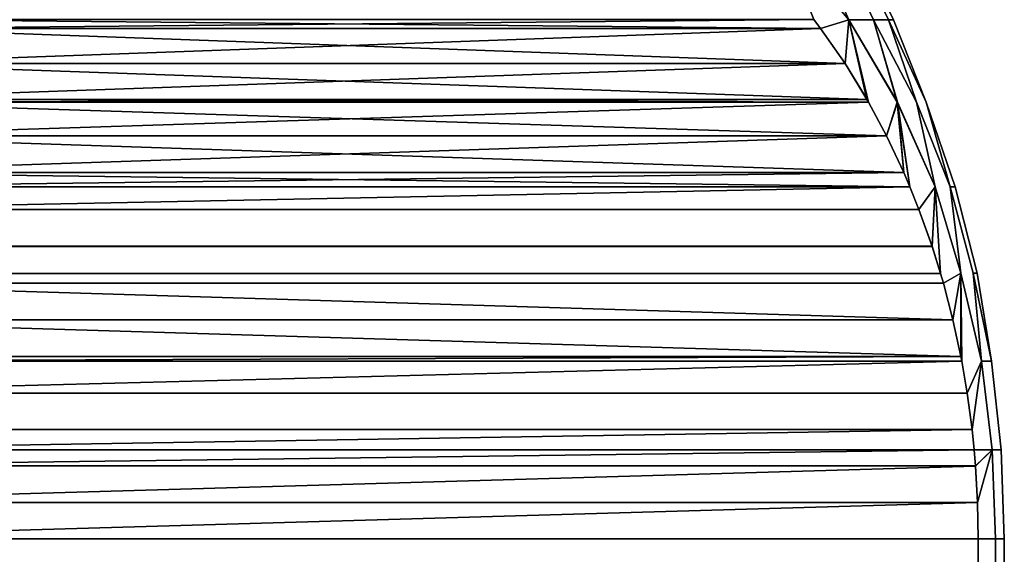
# Model space of a CAD drawing. Header units: metres. Extents: x -109 to 109, y -100 to 58.
# Tile 535 of 642: x 9.09 to 13, y 32.64 to 34.76. Entities that reach past the tile are written whole.
import ezdxf

# ---------------------------------------------------------------- set-up
doc = ezdxf.new("R2010")
doc.units = ezdxf.units.M
doc.layers.add('solid_21_062_100_XXX', color=7, linetype='CONTINUOUS')

msp = doc.modelspace()

# ---------------------------------------------------------------- linework, layer by layer
at = {"layer": 'solid_21_062_100_XXX'}
for points in [[(12.112826, 35.075718, 202.346375), (12.378154, 34.758801, 202.88887), (12.266433, 34.724575, 202.243515), (12.24035, 34.75914, 202.198334)], [(12.112826, 35.075718, 202.346375), (12.23799, 35.075718, 203.00238), (12.378154, 34.758801, 202.88887)], [(12.112833, 35.075718, 207.648453), (12.240347, 34.759144, 207.796524), (12.266751, 34.724148, 207.750793), (12.378151, 34.758801, 207.106018)], [(12.237995, 35.075718, 206.992447), (12.112833, 35.075718, 207.648453), (12.378151, 34.758801, 207.106018)], [(12.327654, 35.075718, 203.664169), (12.47711, 34.758801, 203.588013), (12.378154, 34.758801, 202.88887), (12.23799, 35.075718, 203.00238)], [(12.327658, 35.075718, 206.330658), (12.237995, 35.075718, 206.992447), (12.378151, 34.758801, 207.106018), (12.477108, 34.758801, 206.406876)], [(12.381557, 35.075718, 204.329819), (12.536609, 34.758801, 204.291611), (12.47711, 34.758801, 203.588013), (12.327654, 35.075718, 203.664169)], [(12.381558, 35.075718, 205.665009), (12.327658, 35.075718, 206.330658), (12.477108, 34.758801, 206.406876), (12.536608, 34.758801, 205.703278)], [(12.381557, 35.075718, 204.329819), (12.399542, 35.075718, 204.997421), (12.556462, 34.758801, 204.997437), (12.536609, 34.758801, 204.291611)], [(12.399542, 35.075718, 204.997421), (12.381558, 35.075718, 205.665009), (12.536608, 34.758801, 205.703278), (12.556462, 34.758801, 204.997437)], [(12.240347, 34.759144, 207.796524), (8.544242, 34.759117, 214.198364), (8.517513, 34.723686, 214.244659)], [(12.240347, 34.759144, 207.796524), (8.517513, 34.723686, 214.244659), (12.266751, 34.724148, 207.750793)], [(12.266433, 34.724575, 202.243515), (8.518577, 34.725113, 195.752045), (8.544261, 34.75914, 195.796524)], [(12.266433, 34.724575, 202.243515), (8.544261, 34.75914, 195.796524), (12.24035, 34.75914, 202.198334)], [(12.363479, 34.585163, 202.411606), (12.266433, 34.724575, 202.243515), (12.378154, 34.758801, 202.88887)], [(12.378151, 34.758801, 207.106018), (12.266751, 34.724148, 207.750793), (12.363733, 34.584774, 207.582809)], [(12.363479, 34.585163, 202.411606), (12.378154, 34.758801, 202.88887), (12.450622, 34.44268, 202.562546)], [(12.378151, 34.758801, 207.106018), (12.363733, 34.584774, 207.582809), (12.450824, 34.442329, 207.431976)], [(12.378151, 34.758801, 207.106018), (12.456941, 34.431587, 207.421371), (12.528421, 34.297829, 207.297562), (12.571141, 34.431583, 206.734512)], [(12.378151, 34.758801, 207.106018), (12.450824, 34.442329, 207.431976), (12.456941, 34.431587, 207.421371)], [(12.477108, 34.758801, 206.406876), (12.378151, 34.758801, 207.106018), (12.571141, 34.431583, 206.734512)], [(12.378154, 34.758801, 202.88887), (12.571138, 34.431583, 203.26033), (12.528259, 34.298153, 202.697006), (12.456941, 34.431587, 202.573486)], [(12.378154, 34.758801, 202.88887), (12.47711, 34.758801, 203.588013), (12.571138, 34.431583, 203.26033)], [(12.378154, 34.758801, 202.88887), (12.456941, 34.431587, 202.573486), (12.450622, 34.44268, 202.562546)], [(12.477108, 34.758801, 206.406876), (12.571141, 34.431583, 206.734512), (12.72099, 34.095703, 206.428665), (12.647545, 34.431583, 206.041779)], [(12.536608, 34.758801, 205.703278), (12.477108, 34.758801, 206.406876), (12.647545, 34.431583, 206.041779)], [(12.47711, 34.758801, 203.588013), (12.647543, 34.431583, 203.953064), (12.72099, 34.095703, 203.566193), (12.571138, 34.431583, 203.26033)], [(12.47711, 34.758801, 203.588013), (12.536609, 34.758801, 204.291611), (12.647543, 34.431583, 203.953064)], [(12.536608, 34.758801, 205.703278), (12.647545, 34.431583, 206.041779), (12.78117, 34.095703, 205.714172), (12.685803, 34.431583, 205.345886)], [(12.556462, 34.758801, 204.997437), (12.536608, 34.758801, 205.703278), (12.685803, 34.431583, 205.345886)], [(12.536609, 34.758801, 204.291611), (12.685803, 34.431583, 204.648956), (12.78117, 34.095703, 204.280685), (12.647543, 34.431583, 203.953064)], [(12.536609, 34.758801, 204.291611), (12.556462, 34.758801, 204.997437), (12.685803, 34.431583, 204.648956)], [(12.556462, 34.758801, 204.997437), (12.685803, 34.431583, 205.345886), (12.80125, 34.095703, 204.997421), (12.685803, 34.431583, 204.648956)], [(12.363733, 34.584774, 207.582809), (8.517513, 34.723686, 214.244659), (8.420576, 34.584312, 214.412567)], [(12.266433, 34.724575, 202.243515), (8.421467, 34.585682, 195.583832), (8.518577, 34.725113, 195.752045)], [(12.363479, 34.585163, 202.411606), (8.421467, 34.585682, 195.583832), (12.266433, 34.724575, 202.243515)], [(12.266751, 34.724148, 207.750793), (8.517513, 34.723686, 214.244659), (12.363733, 34.584774, 207.582809)], [(12.450824, 34.442329, 207.431976), (8.420576, 34.584312, 214.412567), (8.333491, 34.441814, 214.5634)], [(12.363479, 34.585163, 202.411606), (8.334266, 34.443165, 195.4328), (8.421467, 34.585682, 195.583832)], [(12.363479, 34.585163, 202.411606), (12.450622, 34.44268, 202.562546), (8.334266, 34.443165, 195.4328)], [(12.363733, 34.584774, 207.582809), (8.420576, 34.584312, 214.412567), (12.450824, 34.442329, 207.431976)], [(12.456941, 34.431587, 207.421371), (8.327666, 34.431583, 214.573486), (8.255948, 34.297356, 214.697708)], [(12.456941, 34.431587, 207.421371), (8.255948, 34.297356, 214.697708), (12.528421, 34.297829, 207.297562)], [(12.528259, 34.298153, 202.697006), (8.256545, 34.298538, 195.298187), (8.327669, 34.431587, 195.421371)], [(12.450824, 34.442329, 207.431976), (8.333491, 34.441814, 214.5634), (8.327666, 34.431583, 214.573486)], [(12.450824, 34.442329, 207.431976), (8.327666, 34.431583, 214.573486), (12.456941, 34.431587, 207.421371)], [(12.456941, 34.431587, 202.573486), (8.327669, 34.431587, 195.421371), (8.334266, 34.443165, 195.4328)], [(12.528259, 34.298153, 202.697006), (8.327669, 34.431587, 195.421371), (12.456941, 34.431587, 202.573486)], [(12.450622, 34.44268, 202.562546), (12.456941, 34.431587, 202.573486), (8.334266, 34.443165, 195.4328)], [(12.528259, 34.298153, 202.697006), (12.571138, 34.431583, 203.26033), (12.596879, 34.152443, 202.815872)], [(12.571141, 34.431583, 206.734512), (12.528421, 34.297829, 207.297562), (12.597011, 34.152145, 207.178772)], [(12.571138, 34.431583, 203.26033), (12.72099, 34.095703, 203.566193), (12.656948, 34.006382, 202.919907), (12.621271, 34.095558, 202.858109)], [(12.571138, 34.431583, 203.26033), (12.621271, 34.095558, 202.858109), (12.596879, 34.152443, 202.815872)], [(12.571141, 34.431583, 206.734512), (12.62127, 34.095558, 207.136749), (12.657054, 34.006104, 207.074768), (12.72099, 34.095703, 206.428665)], [(12.571141, 34.431583, 206.734512), (12.597011, 34.152145, 207.178772), (12.62127, 34.095558, 207.136749)], [(12.647543, 34.431583, 203.953064), (12.78117, 34.095703, 204.280685), (12.823221, 33.752846, 203.707916), (12.72099, 34.095703, 203.566193)], [(12.647545, 34.431583, 206.041779), (12.72099, 34.095703, 206.428665), (12.82322, 33.752846, 206.286942), (12.78117, 34.095703, 205.714172)], [(12.685803, 34.431583, 205.345886), (12.78117, 34.095703, 205.714172), (12.80125, 34.095703, 204.997421)], [(12.685803, 34.431583, 204.648956), (12.80125, 34.095703, 204.997421), (12.78117, 34.095703, 204.280685)], [(12.597011, 34.152145, 207.178772), (8.255948, 34.297356, 214.697708), (8.187407, 34.151707, 214.816422)], [(12.528259, 34.298153, 202.697006), (8.187896, 34.152821, 195.179276), (8.256545, 34.298538, 195.298187)], [(12.528259, 34.298153, 202.697006), (12.596879, 34.152443, 202.815872), (8.187896, 34.152821, 195.179276)], [(12.528421, 34.297829, 207.297562), (8.255948, 34.297356, 214.697708), (12.597011, 34.152145, 207.178772)], [(12.621271, 34.095558, 202.858109), (8.163348, 34.095581, 195.136765), (8.187896, 34.152821, 195.179276)], [(12.596879, 34.152443, 202.815872), (12.621271, 34.095558, 202.858109), (8.187896, 34.152821, 195.179276)], [(12.597011, 34.152145, 207.178772), (8.163336, 34.095547, 214.858124), (8.127399, 34.005695, 214.920364), (12.62127, 34.095558, 207.136749)], [(12.597011, 34.152145, 207.178772), (8.187407, 34.151707, 214.816422), (8.163336, 34.095547, 214.858124)], [(12.62127, 34.095558, 207.136749), (8.127399, 34.005695, 214.920364), (12.657054, 34.006104, 207.074768)], [(12.621271, 34.095558, 202.858109), (12.656948, 34.006382, 202.919907), (8.127785, 34.006699, 195.075165), (8.163348, 34.095581, 195.136765)], [(12.656948, 34.006382, 202.919907), (12.72099, 34.095703, 203.566193), (12.709142, 33.8601, 203.010315)], [(12.72099, 34.095703, 206.428665), (12.657054, 34.006104, 207.074768), (12.709229, 33.859837, 206.984406)], [(12.72099, 34.095703, 203.566193), (12.742764, 33.752716, 203.068542), (12.709142, 33.8601, 203.010315)], [(12.72099, 34.095703, 206.428665), (12.709229, 33.859837, 206.984406), (12.742764, 33.752716, 206.926315)], [(12.72099, 34.095703, 206.428665), (12.742764, 33.752716, 206.926315), (12.754024, 33.713711, 206.906815), (12.82322, 33.752846, 206.286942)], [(12.72099, 34.095703, 203.566193), (12.823221, 33.752846, 203.707916), (12.753956, 33.713951, 203.087936), (12.742764, 33.752716, 203.068542)], [(12.78117, 34.095703, 205.714172), (12.82322, 33.752846, 206.286942), (12.905587, 33.404716, 206.070099), (12.871716, 33.752846, 205.643005)], [(12.78117, 34.095703, 204.280685), (12.871716, 33.752846, 204.351868), (12.905586, 33.404716, 203.924759), (12.823221, 33.752846, 203.707916)], [(12.80125, 34.095703, 204.997421), (12.78117, 34.095703, 205.714172), (12.871716, 33.752846, 205.643005), (12.887895, 33.752846, 204.997437)], [(12.78117, 34.095703, 204.280685), (12.80125, 34.095703, 204.997421), (12.887895, 33.752846, 204.997437), (12.871716, 33.752846, 204.351868)], [(12.657054, 34.006104, 207.074768), (8.127399, 34.005695, 214.920364), (8.075274, 33.859516, 215.010651), (12.709229, 33.859837, 206.984406)], [(12.709142, 33.8601, 203.010315), (8.07555, 33.860348, 194.984695), (8.127785, 34.006699, 195.075165), (12.656948, 34.006382, 202.919907)], [(12.709142, 33.8601, 203.010315), (12.742764, 33.752716, 203.068542), (8.041844, 33.752708, 194.926315), (8.07555, 33.860348, 194.984695)], [(12.742764, 33.752716, 206.926315), (12.709229, 33.859837, 206.984406), (8.075274, 33.859516, 215.010651), (8.04185, 33.752724, 215.068542)], [(12.754024, 33.713711, 206.906815), (12.742764, 33.752716, 206.926315), (8.04185, 33.752724, 215.068542), (8.030498, 33.713394, 215.088196)], [(12.742764, 33.752716, 203.068542), (12.753956, 33.713951, 203.087936), (8.030727, 33.714211, 194.907059), (8.041844, 33.752708, 194.926315)], [(12.79181, 33.568291, 203.153488), (12.753956, 33.713951, 203.087936), (12.823221, 33.752846, 203.707916)], [(12.82322, 33.752846, 206.286942), (12.754024, 33.713711, 206.906815), (12.79186, 33.568081, 206.841278)], [(12.79181, 33.568291, 203.153488), (12.823221, 33.752846, 203.707916), (12.823222, 33.422726, 203.207901)], [(12.82322, 33.752846, 206.286942), (12.79186, 33.568081, 206.841278), (12.823256, 33.42255, 206.786896)], [(12.82322, 33.752846, 206.286942), (12.826691, 33.404663, 206.780945), (12.848503, 33.277298, 206.743164), (12.905587, 33.404716, 206.070099)], [(12.82322, 33.752846, 206.286942), (12.823256, 33.42255, 206.786896), (12.826691, 33.404663, 206.780945)], [(12.823221, 33.752846, 203.707916), (12.905586, 33.404716, 203.924759), (12.84848, 33.277447, 203.251648), (12.826691, 33.404663, 203.213913)], [(12.823221, 33.752846, 203.707916), (12.826691, 33.404663, 203.213913), (12.823222, 33.422726, 203.207901)], [(12.871716, 33.752846, 205.643005), (12.905587, 33.404716, 206.070099), (12.945141, 33.404716, 205.355347)], [(12.887895, 33.752846, 204.997437), (12.871716, 33.752846, 205.643005), (12.945141, 33.404716, 205.355347)], [(12.871716, 33.752846, 204.351868), (12.945141, 33.404716, 204.639511), (12.905586, 33.404716, 203.924759)], [(12.871716, 33.752846, 204.351868), (12.887895, 33.752846, 204.997437), (12.945141, 33.404716, 204.639511)], [(12.887895, 33.752846, 204.997437), (12.945141, 33.404716, 205.355347), (12.945141, 33.404716, 204.639511)], [(12.823256, 33.42255, 206.786896), (12.79186, 33.568081, 206.841278), (8.030498, 33.713394, 215.088196), (7.992676, 33.567764, 215.153717)], [(12.79181, 33.568291, 203.153488), (7.992856, 33.568527, 194.841461), (8.030727, 33.714211, 194.907059), (12.753956, 33.713951, 203.087936)], [(12.754024, 33.713711, 206.906815), (8.030498, 33.713394, 215.088196), (12.79186, 33.568081, 206.841278)], [(12.823256, 33.42255, 206.786896), (7.992676, 33.567764, 215.153717), (7.96131, 33.422333, 215.208038)], [(12.823222, 33.422726, 203.207901), (7.961415, 33.422867, 194.787003), (7.992856, 33.568527, 194.841461), (12.79181, 33.568291, 203.153488)], [(12.823256, 33.42255, 206.786896), (7.95792, 33.404667, 215.213913), (7.936085, 33.277153, 215.251724), (12.826691, 33.404663, 206.780945)], [(12.823222, 33.422726, 203.207901), (12.826691, 33.404663, 203.213913), (7.957918, 33.404659, 194.780945), (7.961415, 33.422867, 194.787003)], [(12.823256, 33.42255, 206.786896), (7.96131, 33.422333, 215.208038), (7.95792, 33.404667, 215.213913)], [(12.826691, 33.404663, 206.780945), (7.936085, 33.277153, 215.251724), (12.848503, 33.277298, 206.743164)], [(12.826691, 33.404663, 203.213913), (12.84848, 33.277447, 203.251648), (7.936138, 33.2775, 194.743225), (7.957918, 33.404659, 194.780945)], [(12.84848, 33.277447, 203.251648), (12.905586, 33.404716, 203.924759), (12.867801, 33.132832, 203.28511)], [(12.905587, 33.404716, 206.070099), (12.848503, 33.277298, 206.743164), (12.867815, 33.132706, 206.709717)], [(12.867801, 33.132832, 203.28511), (12.905586, 33.404716, 203.924759), (12.947288, 33.053066, 203.975967), (12.87604, 33.053013, 203.299393)], [(12.867815, 33.132706, 206.709717), (12.87604, 33.053013, 206.69548), (12.947288, 33.053066, 206.01889), (12.905587, 33.404716, 206.070099)], [(12.905586, 33.404716, 203.924759), (12.945141, 33.404716, 204.639511), (12.983047, 33.053066, 204.656631), (12.947288, 33.053066, 203.975967)], [(12.905587, 33.404716, 206.070099), (12.947288, 33.053066, 206.01889), (12.983047, 33.053066, 205.338226), (12.945141, 33.404716, 205.355347)], [(12.945141, 33.404716, 204.639511), (12.945141, 33.404716, 205.355347), (12.983047, 33.053066, 205.338226), (12.983047, 33.053066, 204.656631)], [(12.848503, 33.277298, 206.743164), (7.936085, 33.277153, 215.251724), (7.916784, 33.13261, 215.285156), (12.867815, 33.132706, 206.709717)], [(12.84848, 33.277447, 203.251648), (12.867801, 33.132832, 203.28511), (7.916809, 33.132828, 194.709747), (7.936138, 33.2775, 194.743225)], [(12.867815, 33.132706, 206.709717), (7.908568, 33.053009, 215.299393), (7.90314, 32.988297, 215.308792), (12.87604, 33.053013, 206.69548)], [(12.867815, 33.132706, 206.709717), (7.916784, 33.13261, 215.285156), (7.908568, 33.053009, 215.299393)], [(12.867801, 33.132832, 203.28511), (12.87604, 33.053013, 203.299393), (7.908569, 33.053009, 194.69548), (7.916809, 33.132828, 194.709747)], [(12.87604, 33.053013, 206.69548), (7.90314, 32.988297, 215.308792), (7.895003, 32.844021, 215.322891), (12.881468, 32.988331, 206.686081)], [(12.87604, 33.053013, 203.299393), (12.881461, 32.988419, 203.308777), (7.903146, 32.98838, 194.686081), (7.908569, 33.053009, 194.69548)], [(12.947288, 33.053066, 206.01889), (12.87604, 33.053013, 206.69548), (12.881468, 32.988331, 206.686081)], [(12.881461, 32.988419, 203.308777), (12.87604, 33.053013, 203.299393), (12.947288, 33.053066, 203.975967)], [(12.889605, 32.844067, 203.322876), (12.881461, 32.988419, 203.308777), (12.947288, 33.053066, 203.975967)], [(12.947288, 33.053066, 206.01889), (12.881468, 32.988331, 206.686081), (12.889606, 32.844021, 206.671982)], [(12.889605, 32.844067, 203.322876), (12.947288, 33.053066, 203.975967), (12.961195, 32.700001, 203.993729), (12.892304, 32.700001, 203.32756)], [(12.889606, 32.844021, 206.671982), (12.892304, 32.700001, 206.667297), (12.961195, 32.700001, 206.001129), (12.947288, 33.053066, 206.01889)], [(12.947288, 33.053066, 203.975967), (12.983047, 33.053066, 204.656631), (12.995687, 32.700001, 204.662567), (12.961195, 32.700001, 203.993729)], [(12.947288, 33.053066, 206.01889), (12.961195, 32.700001, 206.001129), (12.995687, 32.700001, 205.332291), (12.983047, 33.053066, 205.338226)], [(12.983047, 33.053066, 204.656631), (12.983047, 33.053066, 205.338226), (12.995687, 32.700001, 205.332291), (12.995687, 32.700001, 204.662567)], [(12.881468, 32.988331, 206.686081), (7.895003, 32.844021, 215.322891), (7.892305, 32.700001, 215.32756), (12.889606, 32.844021, 206.671982)], [(12.881461, 32.988419, 203.308777), (12.889605, 32.844067, 203.322876), (7.895004, 32.844025, 194.671982), (7.903146, 32.98838, 194.686081)], [(12.889605, 32.844067, 203.322876), (12.892304, 32.700001, 203.32756), (7.892305, 32.700001, 194.667297), (7.895004, 32.844025, 194.671982)], [(12.889606, 32.844021, 206.671982), (7.892305, 32.700001, 215.32756), (12.892304, 32.700001, 206.667297)], [(12.892304, 24.700001, 206.667297), (12.892304, 32.700001, 206.667297), (7.892305, 32.700001, 215.32756), (7.892305, 24.700001, 215.32756)], [(7.892305, 24.700001, 194.667297), (7.892305, 32.700001, 194.667297), (12.892304, 32.700001, 203.32756), (12.892304, 24.700001, 203.32756)], [(12.961195, 24.700001, 203.993729), (12.892304, 24.700001, 203.32756), (12.892304, 32.700001, 203.32756), (12.961195, 32.700001, 203.993729)], [(12.892304, 24.700001, 206.667297), (12.961195, 24.700001, 206.001129), (12.961195, 32.700001, 206.001129), (12.892304, 32.700001, 206.667297)], [(12.995687, 24.700001, 204.662567), (12.961195, 24.700001, 203.993729), (12.961195, 32.700001, 203.993729), (12.995687, 32.700001, 204.662567)], [(12.961195, 24.700001, 206.001129), (12.995687, 24.700001, 205.332291), (12.995687, 32.700001, 205.332291), (12.961195, 32.700001, 206.001129)], [(12.995687, 24.700001, 205.332291), (12.995687, 24.700001, 204.662567), (12.995687, 32.700001, 204.662567), (12.995687, 32.700001, 205.332291)]]:
    msp.add_3dface(points, dxfattribs=at)

doc.saveas('drawing.dxf')
